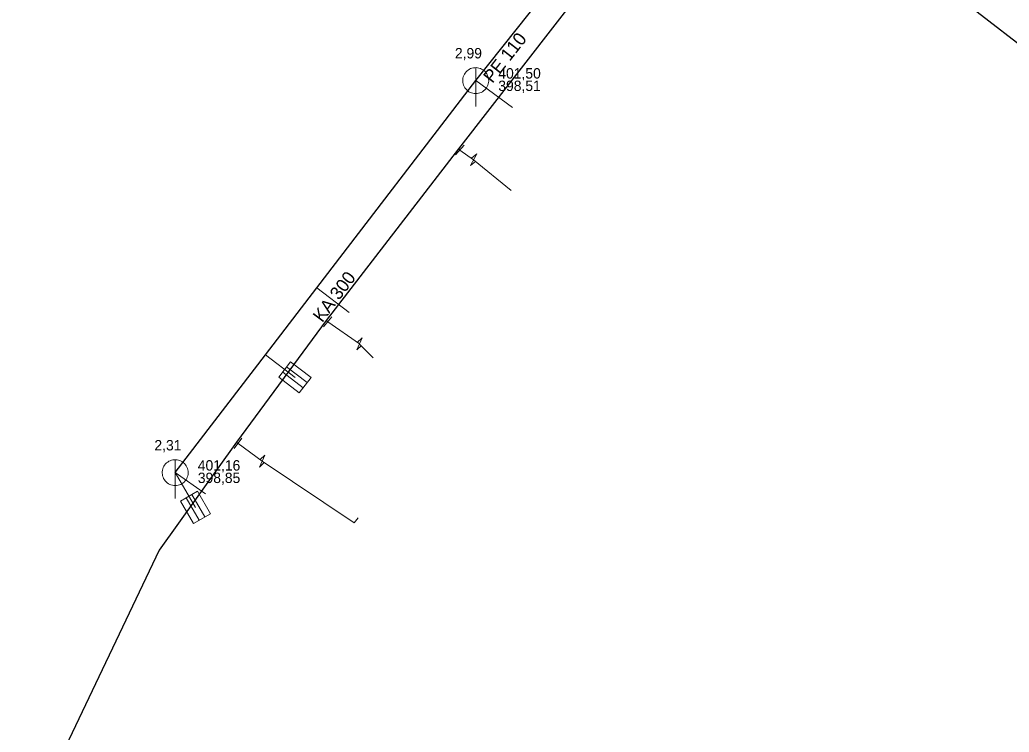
# Model space of a CAD drawing. Extents: x -809028 to -807737, y -990545 to -989489.
# Drawn here: x -808694.3 to -808618, y -989983.4 to -989928.5 of the extents above; entities that cross this region are included whole.
import ezdxf

# ---------------------------------------------------------------- set-up
doc = ezdxf.new("R2010")
doc.units = 0
doc.header["$LTSCALE"] = 0.32
for name, color, linetype, lineweight in [('1', 7, 'Continuous', 13), ('11', 7, 'Continuous', 13), ('13', 7, 'Continuous', 13), ('14', 7, 'Continuous', 25), ('17', 7, 'Continuous', 25), ('22', 7, 'Continuous', 13), ('34', 7, 'Continuous', 13), ('47', 7, 'Continuous', 13)]:
    doc.layers.add(name, color=color, linetype=linetype, lineweight=lineweight)

msp = doc.modelspace()

# ---------------------------------------------------------------- linework, layer by layer
at = {"layer": '11'}
for p, q in [((-808656.309, -989935.28), (-808659.149, -989933.219)), ((-808668.89, -989951.09), (-808671.386, -989949.182)), ((-808673.07, -989956.09), (-808675.35, -989954.34)), ((-808680.739, -989966.108), (-808682.3, -989963.42)), ((-808679.96, -989965.059), (-808682.3, -989963.42))]:
    msp.add_line(p, q, dxfattribs=at)
at = {"layer": '13'}
for p, q in [((-808670.549, -989951.799), (-808668.107, -989953.506)), ((-808677.46, -989961.168), (-808675.599, -989962.529))]:
    msp.add_line(p, q, dxfattribs=at)
for points in [[(-808660.37, -989938.57), (-808659.309, -989939.319), (-808656.412, -989941.691)], [(-808668.107, -989953.506), (-808668.09, -989953.52), (-808667.054, -989954.566)], [(-808675.599, -989962.529), (-808668.524, -989967.276), (-808668.215, -989966.912)]]:
    msp.add_lwpolyline(points, dxfattribs=at)
at = {"layer": '14', "lineweight": 13}
for p, q in [((-808660.48, -989938.469), (-808660.37, -989938.57)), ((-808670.67, -989951.699), (-808670.549, -989951.799)), ((-808677.579, -989961.079), (-808677.46, -989961.168))]:
    msp.add_line(p, q, dxfattribs=at)
at = {"layer": '14'}
for points in [[(-808659.149, -989933.219), (-808650.917, -989922.864), (-808639.281, -989909.515)], [(-808682.3, -989963.42), (-808675.35, -989954.34), (-808671.386, -989949.182), (-808659.149, -989933.219)]]:
    msp.add_lwpolyline(points, dxfattribs=at)
at = {"layer": '17'}
for points in [[(-808639.749, -989911.778), (-808640.004, -989912.101), (-808649.42, -989924.206), (-808650.469, -989925.559), (-808660.48, -989938.469), (-808670.67, -989951.699), (-808677.579, -989961.079), (-808683.539, -989969.399), (-808691.52, -989986.17), (-808694.273, -989996.242)], [(-808600.013, -989988.618), (-808601.767, -989983.94), (-808603.874, -989980.796), (-808595.03, -989969.311), (-808584.982, -989956.438), (-808593.302, -989949.39), (-808594.743, -989947.892), (-808605.238, -989940.263), (-808609.713, -989936.474), (-808615.675, -989931.666), (-808621.423, -989927.259), (-808628.477, -989921.605), (-808630.686, -989919.647), (-808638.669, -989911.952)]]:
    msp.add_lwpolyline(points, dxfattribs=at)
at = {"layer": '22'}
for p, q in [((-808659.149, -989935.219), (-808659.148, -989932.219)), ((-808674.02, -989955.667), (-808672.433, -989956.885)), ((-808673.715, -989955.27), (-808672.129, -989956.488)), ((-808682.3, -989965.42), (-808682.299, -989962.42)), ((-808681.024, -989965.104), (-808680.02, -989966.834)), ((-808681.456, -989965.355), (-808680.453, -989967.085))]:
    msp.add_line(p, q, dxfattribs=at)
for points in [[(-808658.149, -989933.219), (-808658.154, -989933.11), (-808658.172, -989933.002), (-808658.202, -989932.896), (-808658.242, -989932.795), (-808658.294, -989932.698), (-808658.356, -989932.608), (-808658.428, -989932.525), (-808658.508, -989932.451), (-808658.596, -989932.385), (-808658.69, -989932.33), (-808658.79, -989932.285), (-808658.895, -989932.252), (-808659.002, -989932.23), (-808659.111, -989932.22), (-808659.221, -989932.222), (-808659.329, -989932.236), (-808659.436, -989932.261), (-808659.539, -989932.298), (-808659.637, -989932.347), (-808659.729, -989932.405), (-808659.815, -989932.474), (-808659.892, -989932.551), (-808659.961, -989932.637), (-808660.02, -989932.729), (-808660.068, -989932.827), (-808660.105, -989932.93), (-808660.131, -989933.037), (-808660.145, -989933.145), (-808660.148, -989933.255), (-808660.138, -989933.364), (-808660.117, -989933.471), (-808660.083, -989933.575), (-808660.039, -989933.675), (-808659.984, -989933.77), (-808659.918, -989933.858), (-808659.844, -989933.938), (-808659.761, -989934.01), (-808659.671, -989934.072), (-808659.575, -989934.124), (-808659.473, -989934.165), (-808659.368, -989934.195), (-808659.26, -989934.213), (-808659.15, -989934.219), (-808659.041, -989934.213), (-808658.933, -989934.195), (-808658.828, -989934.166), (-808658.726, -989934.125), (-808658.629, -989934.073), (-808658.539, -989934.011), (-808658.456, -989933.94), (-808658.381, -989933.86), (-808658.316, -989933.772), (-808658.26, -989933.678), (-808658.216, -989933.578), (-808658.182, -989933.474), (-808658.16, -989933.366), (-808658.15, -989933.257)], [(-808673.411, -989954.874), (-808671.824, -989956.092), (-808672.738, -989957.281), (-808674.324, -989956.064)], [(-808681.3, -989963.42), (-808681.305, -989963.311), (-808681.323, -989963.203), (-808681.353, -989963.097), (-808681.393, -989962.996), (-808681.445, -989962.899), (-808681.507, -989962.809), (-808681.579, -989962.726), (-808681.659, -989962.652), (-808681.747, -989962.586), (-808681.841, -989962.531), (-808681.941, -989962.486), (-808682.046, -989962.453), (-808682.153, -989962.431), (-808682.262, -989962.421), (-808682.372, -989962.423), (-808682.48, -989962.437), (-808682.587, -989962.462), (-808682.69, -989962.499), (-808682.788, -989962.548), (-808682.88, -989962.606), (-808682.966, -989962.675), (-808683.043, -989962.752), (-808683.112, -989962.838), (-808683.171, -989962.93), (-808683.219, -989963.028), (-808683.256, -989963.131), (-808683.282, -989963.238), (-808683.296, -989963.346), (-808683.299, -989963.456), (-808683.289, -989963.565), (-808683.268, -989963.672), (-808683.234, -989963.776), (-808683.19, -989963.876), (-808683.135, -989963.971), (-808683.069, -989964.059), (-808682.995, -989964.139), (-808682.912, -989964.211), (-808682.822, -989964.273), (-808682.726, -989964.325), (-808682.624, -989964.366), (-808682.519, -989964.396), (-808682.411, -989964.414), (-808682.301, -989964.42), (-808682.192, -989964.414), (-808682.084, -989964.396), (-808681.979, -989964.367), (-808681.877, -989964.326), (-808681.78, -989964.274), (-808681.69, -989964.212), (-808681.607, -989964.141), (-808681.532, -989964.061), (-808681.467, -989963.973), (-808681.411, -989963.879), (-808681.367, -989963.779), (-808681.333, -989963.675), (-808681.311, -989963.567), (-808681.301, -989963.458)], [(-808680.591, -989964.853), (-808679.588, -989966.583), (-808680.885, -989967.336), (-808681.889, -989965.606)]]:
    msp.add_lwpolyline(points, close=True, dxfattribs=at)
at = {"layer": '34'}
for p, q in [((-808660.032, -989938.201), (-808660.708, -989938.937)), ((-808670.229, -989951.414), (-808670.869, -989952.182)), ((-808677.162, -989960.766), (-808677.758, -989961.569))]:
    msp.add_line(p, q, dxfattribs=at)
at = {"layer": '47'}
for p, q in [((-808659.068, -989938.87), (-808659.464, -989939.191)), ((-808667.9, -989953.04), (-808668.271, -989953.39)), ((-808675.382, -989962.067), (-808675.761, -989962.41))]:
    msp.add_line(p, q, dxfattribs=at)
for points in [[(-808659.068, -989938.87), (-808659.549, -989939.767), (-808659.153, -989939.446)], [(-808667.9, -989953.04), (-808668.313, -989953.971), (-808667.942, -989953.621)], [(-808675.382, -989962.067), (-808675.815, -989962.99), (-808675.436, -989962.647)]]:
    msp.add_lwpolyline(points, dxfattribs=at)

# ---------------------------------------------------------------- texts
at = {"layer": '1'}
for s, rotation, p in [('PE 110', 52, (-808657.86, -989933.479)), ('KA 300', 53, (-808670.973, -989951.908))]:
    msp.add_text(s, height=1, rotation=rotation, dxfattribs=at).set_placement(p)
for s, p in [('2,99', (-808660.75, -989931.508)), ('2,31', (-808683.9, -989961.708))]:
    msp.add_text(s, height=0.8, dxfattribs=at).set_placement(p)
at = {"layer": '14'}
for s, p in [('401,50', (-808657.407, -989933.06)), ('398,51', (-808657.407, -989934.02)), ('401,16', (-808680.557, -989963.26)), ('398,85', (-808680.557, -989964.22))]:
    msp.add_text(s, height=0.8, dxfattribs=at).set_placement(p)

doc.saveas('drawing.dxf')
